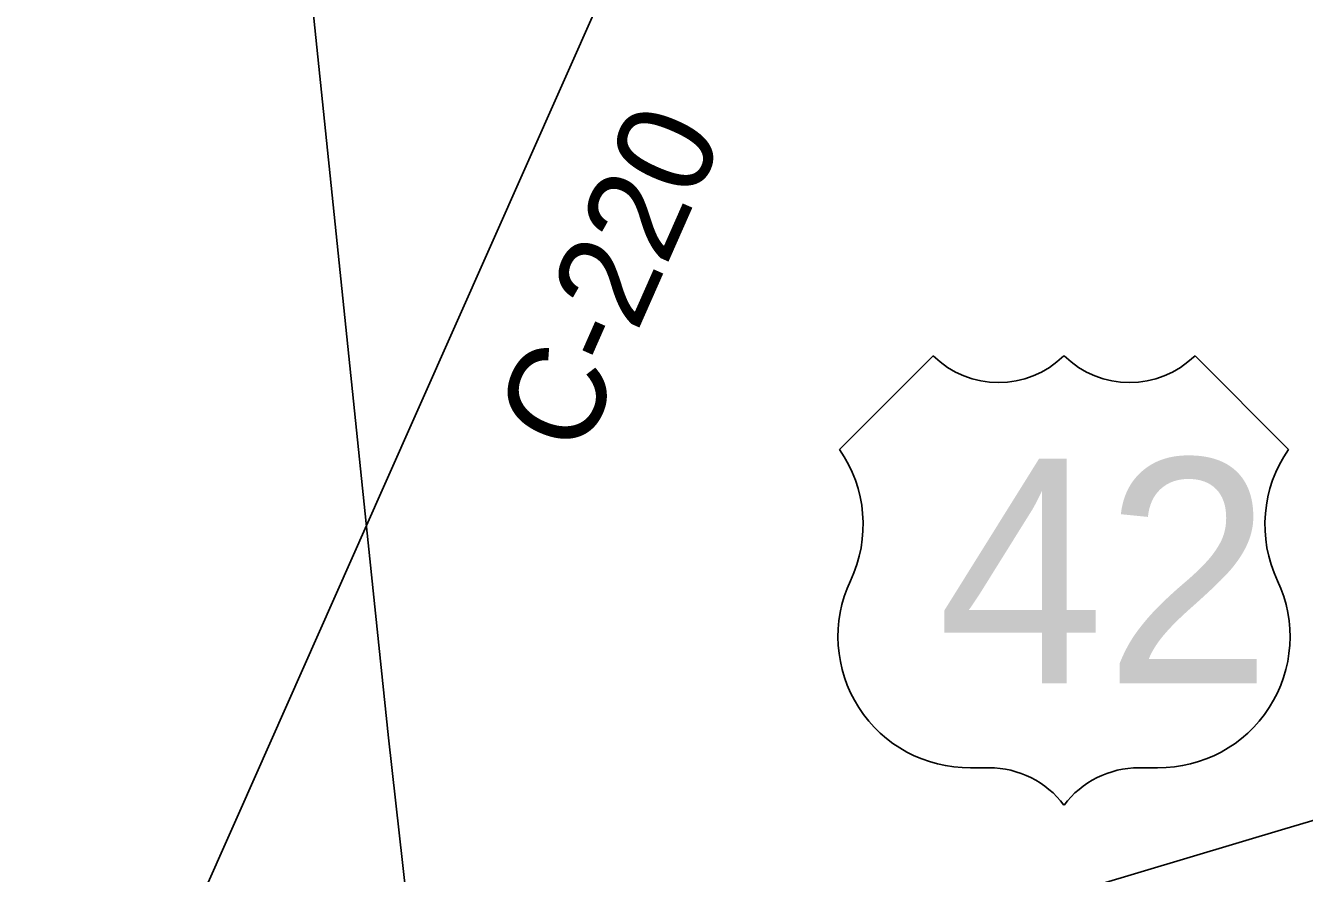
# Model space of a CAD drawing. Extents: x 1674899 to 2057726, y 653888 to 988278.
# Drawn here: x 1814101 to 1818064, y 843466 to 846092 of the extents above; entities that cross this region are included whole.
import ezdxf

# ---------------------------------------------------------------- set-up
doc = ezdxf.new("R2010")
doc.units = 0
for name, color, linetype in [('GM_X_County_Road', 7, 'Continuous'), ('GM_X_County_Road_Text', 7, 'Continuous'), ('GM_X_Rail_Line', 7, 'Continuous'), ('GM_X_US_Location', 7, 'Continuous'), ('GM_X_US_Route', 7, 'Continuous'), ('GM_X_US_Shield', 7, 'Continuous'), ('SH_Data', 7, 'Continuous')]:
    doc.layers.add(name, color=color, linetype=linetype)

msp = doc.modelspace()

# ---------------------------------------------------------------- linework, layer by layer
at = {"layer": 'GM_X_County_Road'}
msp.add_lwpolyline([(1814100.7, 842163.9), (1814760.4, 843649.3), (1815210.3, 844662.2), (1816319.7, 847160.1), (1816350.6, 847229.4), (1816426.4, 847397.7), (1816452.3, 847455.2)], dxfattribs=at)
at = {"layer": 'GM_X_Rail_Line'}
msp.add_lwpolyline([(1815614.4, 840275.9), (1815346.6, 842809.4), (1815225.4, 843885.4), (1815162.7, 844489.7), (1815024.3, 845825.8), (1814900, 847022.3)], dxfattribs=at)
at = {"layer": 'GM_X_US_Route'}
msp.add_lwpolyline([(1815985.3, 842997.3), (1816139.6, 843044.9), (1816516.2, 843158.6), (1818004, 843604), (1819466.3, 844036.4), (1819969.8, 844185.7), (1820077.7, 844226.1), (1820154.4, 844261.4), (1820230.1, 844301.7), (1820378.4, 844394.5), (1820678.1, 844582.2), (1820789.2, 844649.9), (1821371.2, 845021.1), (1821563.9, 845146.2), (1821850.5, 845325.8), (1822366, 845659.8), (1822874.5, 845989.7), (1823392.1, 846331.7), (1823964.2, 846703), (1824557.5, 847070.3), (1825024.6, 847353.8), (1825562.4, 847680.7), (1826103.2, 848009.6), (1826523.3, 848267.1)], dxfattribs=at)
at = {"layer": 'GM_X_US_Shield'}
for p, q in [((1816913.2, 845069.1), (1816623.2, 844779.1)), ((1818015.4, 844779.1), (1817725.3, 845069.1)), ((1817029.2, 843793), (1817087.2, 843793)), ((1817551.3, 843793), (1817609.3, 843793))]:
    msp.add_line(p, q, dxfattribs=at)
for centre, radius, start, end in [((1817116.2, 845276.3), 290, 225.573, 314.427), ((1817522.3, 845276.3), 290, 225.573, 314.427), ((1816290.5, 844546.2), 406.1, 334.5471, 35.0009), ((1818348, 844546.2), 406.1, 144.9991, 205.4529), ((1817024.7, 844199), 406.1, 154.8319, 270.6383), ((1817613.8, 844199), 406.1, 269.3617, 25.1681), ((1817087.2, 843502.9), 290, 36.8699, 90), ((1817551.3, 843502.9), 290, 90, 143.1301)]:
    msp.add_arc(centre, radius, start, end, dxfattribs=at)
at = {"layer": 'SH_Data'}
msp.add_lwpolyline([(1815985.3, 842997.3), (1816139.6, 843044.9), (1816516.2, 843158.6), (1818004, 843604), (1819466.3, 844036.4), (1819969.8, 844185.7), (1820077.7, 844226.1), (1820154.4, 844261.4), (1820230.1, 844301.7), (1820378.4, 844394.5), (1820678.1, 844582.2), (1820789.2, 844649.9), (1821371.2, 845021.1), (1821563.9, 845146.2), (1821850.5, 845325.8), (1822366, 845659.8), (1822874.5, 845989.7), (1823392.1, 846331.7), (1823964.2, 846703), (1824557.5, 847070.3), (1825024.6, 847353.8), (1825562.4, 847680.7), (1826103.2, 848009.6), (1826523.3, 848267.1)], dxfattribs=at)

# ---------------------------------------------------------------- texts
at = {"layer": 'GM_X_County_Road_Text'}
msp.add_text('C-220', height=300, rotation=66.1489, dxfattribs=at).set_placement((1815823.9, 844750.9))
at = {"layer": 'GM_X_US_Location'}
for s in ['/', '0']:
    msp.add_text(s, height=1, dxfattribs=at).set_placement((1817793.2, 843542.2))
at = {"layer": 'GM_X_US_Shield'}
msp.add_text('42', height=696.1, dxfattribs=at).set_placement((1816927.4, 844054))

doc.saveas('drawing.dxf')
